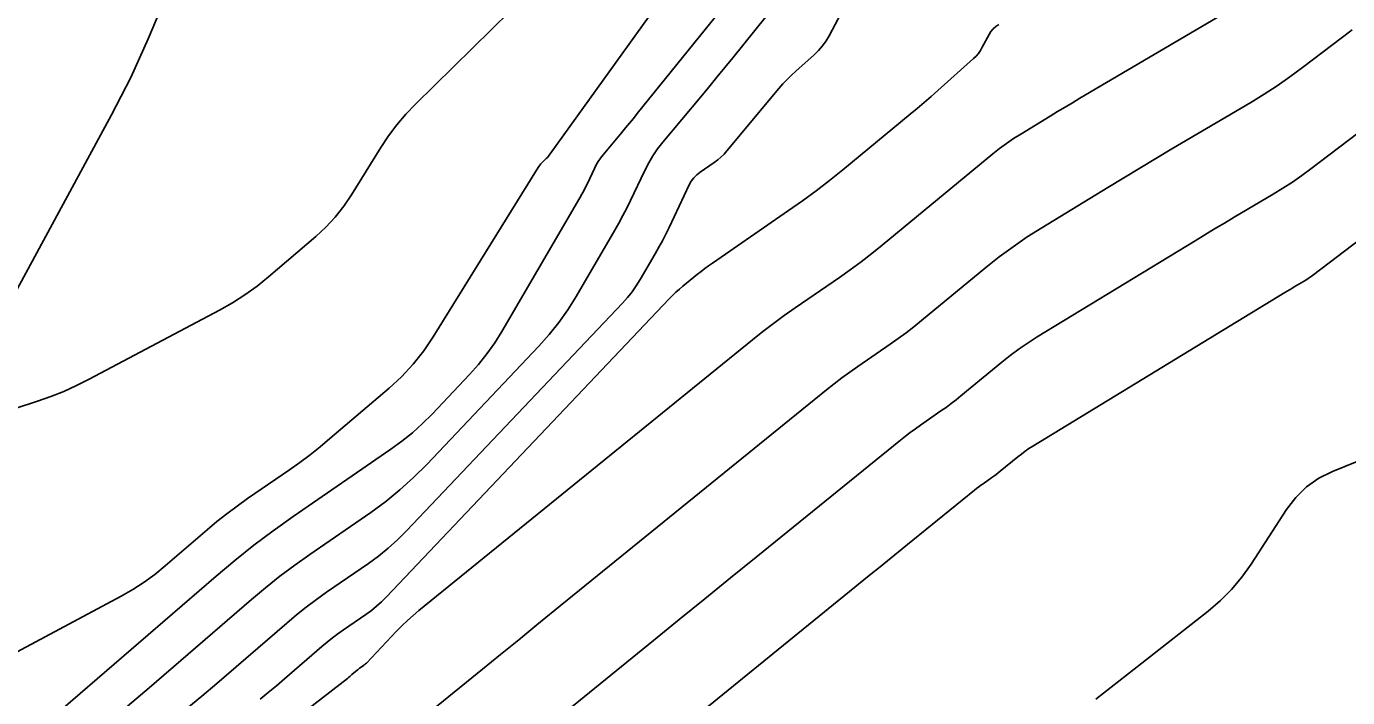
# Model space of a CAD drawing. Extents: x 1768942 to 1774819, y 723037 to 732099.
# Drawn here: x 1770705.05 to 1770741.46, y 724722.04 to 724740.51 of the extents above; entities that cross this region are included whole.
import ezdxf

# ---------------------------------------------------------------- set-up
doc = ezdxf.new("R2010")
doc.units = 0
doc.layers.add('R_Contours', color=7, linetype='Continuous')

msp = doc.modelspace()

# ---------------------------------------------------------------- linework, layer by layer
at = {"layer": 'R_Contours'}
for points in [[(1770703.857, 724722.795), (1770707.662, 724724.825), (1770707.983, 724725.009), (1770708.293, 724725.209), (1770708.592, 724725.426), (1770708.878, 724725.659), (1770710.032, 724726.654), (1770710.301, 724726.88), (1770710.576, 724727.098), (1770710.857, 724727.309), (1770711.144, 724727.512), (1770712.302, 724728.309), (1770712.589, 724728.512), (1770712.87, 724728.722), (1770713.146, 724728.939), (1770713.417, 724729.164), (1770715.044, 724730.551), (1770715.39, 724730.87), (1770715.709, 724731.213), (1770716, 724731.579), (1770716.263, 724731.97), (1770719.152, 724736.626), (1770719.175, 724736.661), (1770719.2, 724736.695), (1770719.228, 724736.727), (1770719.257, 724736.758), (1770719.378, 724736.877), (1770719.407, 724736.907), (1770719.436, 724736.938), (1770719.462, 724736.971), (1770719.488, 724737.005), (1770724.578, 724744.087)], [(1770704.672, 724733.063), (1770707.394, 724738.076), (1770707.665, 724738.59), (1770707.924, 724739.111), (1770708.17, 724739.637), (1770708.403, 724740.17), (1770709.759, 724743.366)], [(1770720.488, 724743.011), (1770715.772, 724738.374), (1770715.507, 724738.098), (1770715.26, 724737.807), (1770715.031, 724737.503), (1770714.82, 724737.184), (1770714.011, 724735.879), (1770713.798, 724735.563), (1770713.562, 724735.266), (1770713.303, 724734.988), (1770713.023, 724734.729), (1770711.726, 724733.624), (1770711.406, 724733.366), (1770711.074, 724733.127), (1770710.729, 724732.906), (1770710.372, 724732.704), (1770706.782, 724730.8), (1770706.435, 724730.626), (1770706.081, 724730.466), (1770705.721, 724730.323), (1770705.355, 724730.195), (1770703.528, 724729.6)], [(1770725.751, 724742.9), (1770721.887, 724738.115), (1770721.78, 724737.983), (1770721.672, 724737.851), (1770721.564, 724737.72), (1770721.455, 724737.589), (1770720.945, 724736.978), (1770720.875, 724736.889), (1770720.812, 724736.797), (1770720.755, 724736.701), (1770720.703, 724736.601), (1770720.51, 724736.193), (1770720.461, 724736.091), (1770720.409, 724735.991), (1770720.355, 724735.892), (1770720.3, 724735.794), (1770718.153, 724732.117), (1770717.956, 724731.8), (1770717.741, 724731.496), (1770717.509, 724731.205), (1770717.26, 724730.927), (1770716.229, 724729.841), (1770715.964, 724729.577), (1770715.688, 724729.327), (1770715.398, 724729.093), (1770715.096, 724728.873), (1770712.398, 724727.017), (1770711.851, 724726.629), (1770711.316, 724726.227), (1770710.791, 724725.811), (1770710.278, 724725.38), (1770705.591, 724721.339)], [(1770699.225, 724711.235), (1770713.896, 724722.564), (1770713.928, 724722.589), (1770713.96, 724722.615), (1770713.991, 724722.641), (1770714.023, 724722.667), (1770714.168, 724722.793), (1770714.189, 724722.81), (1770714.209, 724722.826), (1770714.23, 724722.842), (1770714.252, 724722.858), (1770714.339, 724722.917), (1770714.36, 724722.933), (1770714.381, 724722.949), (1770714.4, 724722.967), (1770714.419, 724722.986), (1770715.252, 724723.863), (1770715.399, 724724.014), (1770715.551, 724724.159), (1770715.708, 724724.299), (1770715.869, 724724.434), (1770725.059, 724731.884), (1770725.347, 724732.114), (1770725.64, 724732.337), (1770725.938, 724732.555), (1770726.24, 724732.767), (1770727.455, 724733.604), (1770727.757, 724733.816), (1770728.054, 724734.035), (1770728.346, 724734.26), (1770728.633, 724734.491), (1770731.682, 724737.002), (1770731.868, 724737.15), (1770732.059, 724737.29), (1770732.255, 724737.424), (1770732.455, 724737.551), (1770733.267, 724738.046), (1770733.47, 724738.169), (1770733.674, 724738.292), (1770733.878, 724738.414), (1770734.082, 724738.535), (1770738.76, 724741.297)], [(1770709.47, 724721.732), (1770709.886, 724722.077), (1770710.297, 724722.426), (1770712.223, 724724.087), (1770712.49, 724724.311), (1770712.763, 724724.527), (1770713.041, 724724.736), (1770713.325, 724724.937), (1770714.474, 724725.727), (1770714.755, 724725.932), (1770715.024, 724726.15), (1770715.282, 724726.382), (1770715.528, 724726.628), (1770721.478, 724732.896), (1770721.615, 724733.048), (1770721.742, 724733.208), (1770721.859, 724733.374), (1770721.968, 724733.548), (1770722.381, 724734.256), (1770722.483, 724734.435), (1770722.58, 724734.615), (1770722.674, 724734.797), (1770722.764, 724734.982), (1770723.317, 724736.149), (1770723.374, 724736.251), (1770723.443, 724736.344), (1770723.523, 724736.427), (1770723.615, 724736.5), (1770724.008, 724736.771), (1770724.103, 724736.842), (1770724.193, 724736.918), (1770724.278, 724737.001), (1770724.357, 724737.089), (1770725.791, 724738.802), (1770725.901, 724738.93), (1770726.016, 724739.053), (1770726.135, 724739.171), (1770726.259, 724739.286), (1770726.762, 724739.736), (1770726.883, 724739.853), (1770726.991, 724739.979), (1770727.088, 724740.115), (1770727.173, 724740.259), (1770727.681, 724741.214)], [(1770725.427, 724740.779), (1770724.518, 724739.653), (1770724.298, 724739.382), (1770724.077, 724739.113), (1770723.856, 724738.844), (1770723.633, 724738.575), (1770722.589, 724737.324), (1770722.447, 724737.143), (1770722.317, 724736.954), (1770722.2, 724736.757), (1770722.095, 724736.552), (1770721.699, 724735.717), (1770721.598, 724735.51), (1770721.492, 724735.304), (1770721.382, 724735.101), (1770721.268, 724734.901), (1770720.201, 724733.074), (1770719.975, 724732.71), (1770719.728, 724732.362), (1770719.462, 724732.028), (1770719.176, 724731.709), (1770716.082, 724728.449), (1770715.723, 724728.09), (1770715.346, 724727.751), (1770714.952, 724727.431), (1770714.541, 724727.132), (1770712.862, 724725.977), (1770712.446, 724725.682), (1770712.039, 724725.377), (1770711.64, 724725.061), (1770711.25, 724724.734), (1770708.435, 724722.306), (1770707.833, 724721.795)], [(1770711.489, 724721.992), (1770711.715, 724722.174), (1770711.939, 724722.359), (1770712.16, 724722.547), (1770713.196, 724723.44), (1770713.339, 724723.56), (1770713.486, 724723.677), (1770713.636, 724723.789), (1770713.789, 724723.897), (1770714.406, 724724.322), (1770714.558, 724724.432), (1770714.702, 724724.55), (1770714.841, 724724.675), (1770714.973, 724724.807), (1770722.768, 724733.017), (1770722.858, 724733.109), (1770722.951, 724733.198), (1770723.047, 724733.283), (1770723.145, 724733.366), (1770723.544, 724733.69), (1770723.645, 724733.77), (1770723.747, 724733.848), (1770723.851, 724733.924), (1770723.956, 724733.998), (1770726.055, 724735.442), (1770726.437, 724735.711), (1770726.813, 724735.988), (1770727.183, 724736.273), (1770727.547, 724736.566), (1770729.404, 724738.095), (1770729.598, 724738.257), (1770729.79, 724738.42), (1770729.981, 724738.585), (1770730.17, 724738.753), (1770731.151, 724739.63), (1770731.222, 724739.699), (1770731.286, 724739.773), (1770731.343, 724739.853), (1770731.393, 724739.939), (1770731.581, 724740.291), (1770731.632, 724740.374), (1770731.694, 724740.447), (1770731.766, 724740.51), (1770731.848, 724740.564)], [(1770715.621, 724721.196), (1770717.619, 724722.818), (1770718.119, 724723.224), (1770718.618, 724723.629), (1770719.118, 724724.034), (1770719.617, 724724.44), (1770727.099, 724730.505), (1770727.311, 724730.674), (1770727.526, 724730.837), (1770727.744, 724730.997), (1770727.965, 724731.153), (1770728.856, 724731.766), (1770729.077, 724731.921), (1770729.294, 724732.081), (1770729.508, 724732.246), (1770729.719, 724732.416), (1770731.492, 724733.876), (1770731.862, 724734.17), (1770732.242, 724734.45), (1770732.632, 724734.717), (1770733.031, 724734.97), (1770734.857, 724736.082), (1770735.296, 724736.349), (1770735.737, 724736.614), (1770736.178, 724736.878), (1770736.62, 724737.14), (1770738.795, 724738.424), (1770739.161, 724738.647), (1770739.52, 724738.881), (1770739.871, 724739.125), (1770740.216, 724739.379), (1770741.584, 724740.419)], [(1770716.645, 724718.987), (1770722.336, 724723.609), (1770723.043, 724724.182), (1770723.75, 724724.756), (1770724.457, 724725.33), (1770725.164, 724725.903), (1770729.14, 724729.127), (1770729.274, 724729.233), (1770729.411, 724729.338), (1770729.55, 724729.439), (1770729.69, 724729.538), (1770730.256, 724729.928), (1770730.397, 724730.026), (1770730.535, 724730.128), (1770730.671, 724730.233), (1770730.805, 724730.341), (1770731.932, 724731.269), (1770732.167, 724731.456), (1770732.409, 724731.634), (1770732.656, 724731.803), (1770732.91, 724731.964), (1770737.262, 724734.615), (1770737.53, 724734.777), (1770737.798, 724734.939), (1770738.067, 724735.099), (1770738.336, 724735.259), (1770739.415, 724735.896), (1770739.682, 724736.059), (1770739.944, 724736.23), (1770740.201, 724736.408), (1770740.452, 724736.594), (1770743.873, 724739.194)], [(1770715.78, 724715.246), (1770728.278, 724725.394), (1770728.58, 724725.639), (1770728.881, 724725.883), (1770729.183, 724726.128), (1770729.484, 724726.373), (1770731.181, 724727.748), (1770731.238, 724727.793), (1770731.296, 724727.838), (1770731.355, 724727.881), (1770731.415, 724727.923), (1770731.657, 724728.09), (1770731.717, 724728.132), (1770731.776, 724728.175), (1770731.834, 724728.22), (1770731.891, 724728.266), (1770732.372, 724728.662), (1770732.472, 724728.741), (1770732.575, 724728.817), (1770732.681, 724728.89), (1770732.789, 724728.958), (1770739.731, 724733.187), (1770739.795, 724733.225), (1770739.859, 724733.264), (1770739.923, 724733.302), (1770739.987, 724733.34), (1770740.245, 724733.493), (1770740.309, 724733.532), (1770740.372, 724733.572), (1770740.433, 724733.615), (1770740.493, 724733.659), (1770741.832, 724734.677)], [(1770742.657, 724728.915), (1770741.05, 724728.263), (1770740.669, 724728.075), (1770740.33, 724727.837), (1770740.032, 724727.548), (1770739.775, 724727.21), (1770738.801, 724725.708), (1770738.547, 724725.348), (1770738.265, 724725.014), (1770737.957, 724724.704), (1770737.622, 724724.418), (1770735.787, 724722.982), (1770735.365, 724722.652), (1770734.943, 724722.321), (1770734.521, 724721.99)]]:
    msp.add_lwpolyline(points, dxfattribs=at)

doc.saveas('drawing.dxf')
